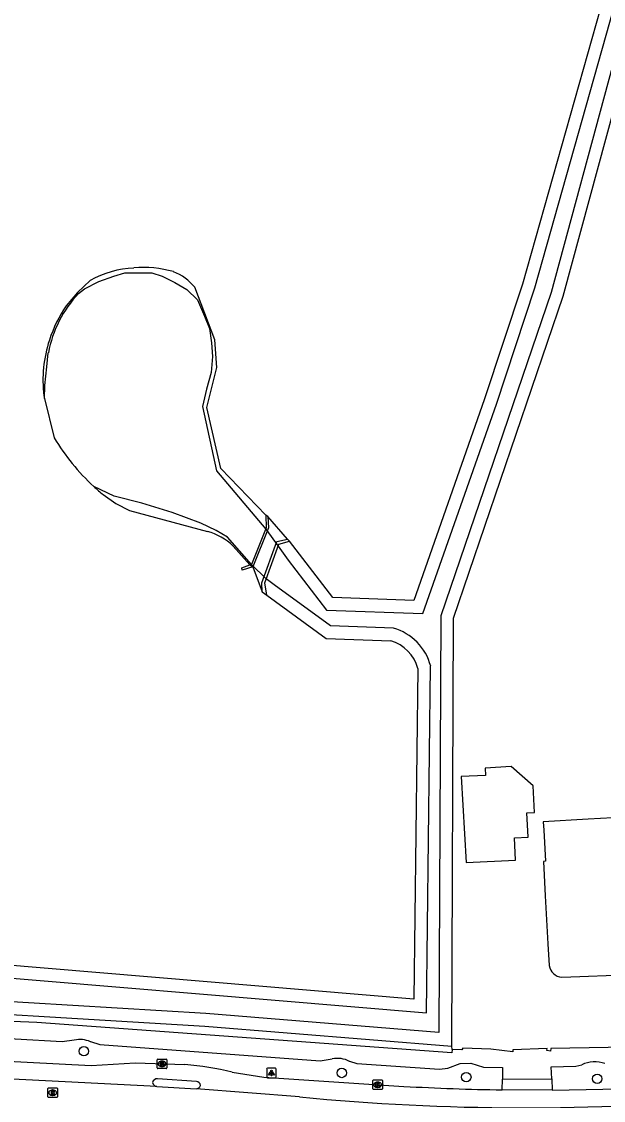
# Model space of a CAD drawing. Extents: x 161772 to 163123, y 383092 to 383917.
# Drawn here: x 162143.7 to 162204.2, y 383620.9 to 383733 of the extents above; entities that cross this region are included whole.
import ezdxf

# ---------------------------------------------------------------- set-up
doc = ezdxf.new("R2010")
doc.units = 0
for name, color, linetype in [('IMGEO_Boom', 7, 'Continuous'), ('IMGEO_Dek', 7, 'Continuous'), ('IMGEO_Erf', 7, 'Continuous'), ('IMGEO_Groenvoorziening', 7, 'Continuous'), ('IMGEO_Kolk', 7, 'Continuous'), ('IMGEO_Lichtpunt', 7, 'Continuous'), ('IMGEO_Muur', 7, 'Continuous'), ('IMGEO_Pand', 7, 'Continuous'), ('IMGEO_Rijbaan_lokaal_gesloten', 7, 'Continuous'), ('IMGEO_Rioolput', 7, 'Continuous'), ('IMGEO_Voetpad_open', 7, 'Continuous'), ('IMGEO_Waterloop', 7, 'Continuous')]:
    doc.layers.add(name, color=color, linetype=linetype)

msp = doc.modelspace()

# ---------------------------------------------------------------- linework, layer by layer
at = {"layer": 'IMGEO_Boom'}
for centre in [(162150.2, 383626.01), (162177.02, 383623.75), (162189.97, 383623.32), (162203.58, 383623.15)]:
    msp.add_circle(centre, 0.489, dxfattribs=at)
at = {"layer": 'IMGEO_Dek'}
msp.add_lwpolyline([(162170.47, 383678.73), (162171.58, 383679.03), (162171.39, 383679.23), (162169.32, 383681.58), (162169.13, 383681.73), (162169.16, 383680.41), (162167.63, 383676.6), (162167.47, 383676.55), (162167.76, 383676.37), (162168.75, 383673.76), (162169.21, 383673.41), (162169.01, 383674.7)], close=True, dxfattribs=at)
at = {"layer": 'IMGEO_Erf'}
for points in [[(162188.45, 383626.53), (162188.65, 383671.03), (162200.05, 383704.49), (162206.42, 383727.95), (162212.48, 383749.73), (162216.82, 383768.48), (162212.58, 383767.1), (162210.76, 383757.86), (162205.29, 383739.26), (162195.82, 383705.74), (162191.84, 383693.7), (162184.52, 383672.86), (162176.1, 383673.16), (162171.58, 383679.03), (162171.39, 383679.23), (162169.32, 383681.58), (162169.13, 383681.73), (162164.45, 383686.58), (162162.99, 383692.92), (162164.04, 383697.07), (162163.82, 383699.95), (162161.74, 383705.42)], [(162184.94, 383665.8), (162184.51, 383631.43), (162130.34, 383635.97), (162103.58, 383636.03), (162103.03, 383636.07), (162098.7, 383636.4), (162098.28, 383636.43), (162085.98, 383637.64), (162080.45, 383713.03)], [(162150.84, 383706.11), (162149.53, 383704.87), (162148.36, 383703.5)], [(162146.04, 383694.15), (162146.11, 383693.85)], [(162152.22, 383683.86), (162153.52, 383682.94), (162154.93, 383682.22), (162163.06, 383680.04)], [(162165.74, 383678.52), (162167.47, 383676.55)], [(162167.76, 383676.37), (162168.75, 383673.76), (162169.21, 383673.41), (162175.39, 383668.91), (162182.12, 383668.67)]]:
    msp.add_lwpolyline(points, dxfattribs=at)
for centre, radius, start, end in [((162155.83, 383697.35), 10.08, 92.534, 119.6499), ((162156.42, 383695.99), 11.48, 74.3615, 95.1771), ((162157.39, 383701.79), 5.66, 39.7953, 67.9696), ((162160.01, 383695.57), 14.09, 145.7921, 161.9694), ((162159.32, 383695.75), 13.38, 161.7898, 186.9066), ((162166.84, 383701.92), 23.24, 227.7848, 231.0126), ((162161.23, 383673.68), 6.61, 47.0433, 73.9881), ((162180.91, 383664.67), 4.19, 15.6833, 73.1901)]:
    msp.add_arc(centre, radius, start, end, dxfattribs=at)
at = {"layer": 'IMGEO_Groenvoorziening'}
for points in [[(162103.64, 383631.9), (162125.88, 383630.83), (162162.79, 383628.61), (162188.45, 383626.53)], [(162188.5, 383626.18), (162188.45, 383626.53)]]:
    msp.add_lwpolyline(points, dxfattribs=at)
at = {"layer": 'IMGEO_Kolk'}
for p, q in [((162157.83, 383624.28), (162157.83, 383625.13)), ((162157.9, 383625.2), (162158.75, 383625.2)), ((162158.75, 383624.2), (162157.9, 383624.2)), ((162158.34, 383624.42), (162158.31, 383624.42)), ((162158.32, 383624.98), (162158.34, 383624.98)), ((162158.83, 383625.13), (162158.83, 383624.28)), ((162180.33, 383623.03), (162181.18, 383623.03)), ((162180.25, 383622.11), (162180.25, 383622.96)), ((162181.18, 383622.03), (162180.33, 383622.03)), ((162180.74, 383622.81), (162180.77, 383622.81)), ((162180.76, 383622.25), (162180.74, 383622.25)), ((162181.25, 383622.96), (162181.25, 383622.11))]:
    msp.add_line(p, q, dxfattribs=at)
for points in [[(162157.83, 383624.28), (162157.83, 383625.13)], [(162157.9, 383625.2), (162158.75, 383625.2)], [(162158.75, 383624.2), (162157.9, 383624.2)], [(162158.15, 383624.9), (162158.27, 383624.9), (162158.27, 383624.75), (162158.4, 383624.9), (162158.57, 383624.9), (162158.42, 383624.75), (162158.57, 383624.5), (162158.42, 383624.5), (162158.34, 383624.67), (162158.27, 383624.6), (162158.27, 383624.5), (162158.15, 383624.5), (162158.15, 383624.9)], [(162158.83, 383625.13), (162158.83, 383624.28)], [(162180.33, 383623.03), (162181.18, 383623.03)], [(162180.25, 383622.11), (162180.25, 383622.96)], [(162181.18, 383622.03), (162180.33, 383622.03)], [(162180.57, 383622.73), (162180.7, 383622.73), (162180.7, 383622.58), (162180.83, 383622.73), (162180.99, 383622.73), (162180.84, 383622.58), (162181, 383622.33), (162180.84, 383622.33), (162180.76, 383622.5), (162180.7, 383622.43), (162180.7, 383622.33), (162180.57, 383622.33), (162180.57, 383622.73)], [(162181.25, 383622.96), (162181.25, 383622.11)]]:
    msp.add_lwpolyline(points, dxfattribs=at)
for centre, start, end in [((162157.9, 383625.13), 91.552, 178.448), ((162157.9, 383625.13), 91.552, 178.448), ((162157.9, 383624.28), 181.552, 268.448), ((162157.9, 383624.28), 181.552, 268.448), ((162158.75, 383625.13), 1.552, 88.448), ((162158.75, 383625.13), 1.552, 88.448), ((162158.75, 383624.28), 271.552, 358.448), ((162158.75, 383624.28), 271.552, 358.448), ((162180.33, 383622.96), 91.552, 178.448), ((162180.33, 383622.96), 91.552, 178.448), ((162181.18, 383622.96), 1.552, 88.448), ((162181.18, 383622.96), 1.552, 88.448), ((162180.33, 383622.11), 181.552, 268.448), ((162180.33, 383622.11), 181.552, 268.448), ((162181.18, 383622.11), 271.552, 358.448), ((162181.18, 383622.11), 271.552, 358.448)]:
    msp.add_arc(centre, 0.0765, start, end, dxfattribs=at)
for centre, major_axis, ratio, start_param, end_param in [((162158.31, 383624.7), (-0.387, 0.002), 0.722429, 4.712389, 7.853982), ((162158.34, 383624.7), (-0.39, 0.002), 0.717154, 1.570796, 4.712389), ((162180.74, 383622.53), (-0.387, 0.002), 0.722429, 4.712389, 7.853982), ((162180.76, 383622.53), (-0.39, 0.002), 0.717154, 1.570796, 4.712389)]:
    msp.add_ellipse(centre, major_axis=major_axis, ratio=ratio, start_param=start_param, end_param=end_param, dxfattribs=at)
at = {"layer": 'IMGEO_Lichtpunt'}
for p, q in [((162169.21, 383624.15), (162169.21, 383623.35)), ((162169.21, 383624.15), (162169.21, 383623.35)), ((162170.11, 383624.25), (162169.3, 383624.25)), ((162170.11, 383624.25), (162169.3, 383624.25)), ((162170.2, 383623.35), (162170.2, 383624.15)), ((162170.2, 383623.35), (162170.2, 383624.15)), ((162169.3, 383623.25), (162170.11, 383623.25)), ((162169.3, 383623.25), (162170.11, 383623.25))]:
    msp.add_line(p, q, dxfattribs=at)
for points in [[(162169.58, 383623.82), (162169.62, 383623.79), (162169.43, 383623.53), (162169.39, 383623.55), (162169.58, 383623.82)], [(162169.68, 383623.77), (162169.73, 383623.77), (162169.73, 383623.45), (162169.68, 383623.45), (162169.68, 383623.77)], [(162169.79, 383623.79), (162169.83, 383623.82), (162170.02, 383623.55), (162169.98, 383623.53), (162169.79, 383623.79)]]:
    msp.add_lwpolyline(points, dxfattribs=at)
msp.add_circle((162169.71, 383623.95), 0.0994, dxfattribs=at)
for centre, start, end in [((162169.3, 383624.15), 90, 180), ((162169.3, 383624.15), 90, 180), ((162170.11, 383624.15), 0, 90), ((162170.11, 383624.15), 0, 90), ((162169.3, 383623.35), 180, 270), ((162169.3, 383623.35), 180, 270), ((162170.11, 383623.35), 270, 0), ((162170.11, 383623.35), 270, 360)]:
    msp.add_arc(centre, 0.0946, start, end, dxfattribs=at)
at = {"layer": 'IMGEO_Muur'}
for points in [[(162169.32, 383681.58), (162169.13, 383681.73), (162169.16, 383680.41), (162167.63, 383676.6), (162167.47, 383676.55), (162167.76, 383676.37)], [(162169.32, 383681.58), (162169.41, 383680.41), (162167.76, 383676.37)], [(162168.75, 383673.76), (162168.69, 383674.69), (162170.25, 383678.99), (162171.39, 383679.23)], [(162168.75, 383673.76), (162169.21, 383673.41), (162169.01, 383674.7), (162170.47, 383678.73), (162171.58, 383679.03), (162171.39, 383679.23)], [(162167.76, 383676.37), (162166.67, 383676.01), (162166.61, 383676.26), (162167.47, 383676.55)], [(162167.47, 383676.55), (162167.76, 383676.37)]]:
    msp.add_lwpolyline(points, dxfattribs=at)
at = {"layer": 'IMGEO_Pand'}
for points in [[(162189.94, 383645.61), (162195.1, 383645.88), (162194.98, 383648.19), (162196.41, 383648.27), (162196.28, 383650.8), (162197.06, 383650.84), (162196.92, 383653.58), (162194.65, 383655.59), (162191.93, 383655.44), (162191.97, 383654.67), (162189.42, 383654.56), (162189.94, 383645.61)], [(162209.07, 383650.48), (162202.66, 383650.12), (162197.97, 383649.86), (162198.02, 383648.99), (162198.2, 383645.75), (162197.99, 383645.74), (162198.18, 383642.16), (162198.46, 383637.16), (162198.58, 383634.91)], [(162199.91, 383633.71), (162201.79, 383633.78), (162205.41, 383633.92), (162206.05, 383632.35), (162209.03, 383632.52), (162209.35, 383633.96), (162209.98, 383634)]]:
    msp.add_lwpolyline(points, dxfattribs=at)
msp.add_arc((162200, 383635.14), 1.43, 189.2236, 266.311, dxfattribs=at)
at = {"layer": 'IMGEO_Rijbaan_lokaal_gesloten'}
for points in [[(162103.43, 383626.22), (162108.8, 383626.14), (162130.95, 383625.57), (162150.94, 383624.52), (162155.54, 383624.8), (162160.71, 383624.62)], [(162157.78, 383622.35), (162128.44, 383623.84), (162098.14, 383624.42), (162068.4, 383624.11), (162053.88, 383623.54), (161998.29, 383620.92), (161992.22, 383620.7), (161986.31, 383620.65), (161978.25, 383620.81)], [(162161.9, 383622.87), (162157.86, 383623.15)], [(162165.63, 383623.82), (162168.92, 383623.32), (162183.48, 383622.35)], [(162157.78, 383622.35), (162161.86, 383622.11)], [(162172.61, 383621.26), (162161.86, 383622.11)], [(162198.91, 383621.96), (162193.71, 383621.99)], [(162198.91, 383621.96), (162207.72, 383622.14)]]:
    msp.add_lwpolyline(points, dxfattribs=at)
for centre, radius, start, end in [((162158.29, 383594.28), 30.44, 76.0477, 85.4469), ((162157.84, 383622.63), 0.518, 87.614, 165.7048), ((162157.82, 383622.84), 0.488, 189.837, 265.8339), ((162161.87, 383622.6), 0.488, 269.0269, 342.9561), ((162161.84, 383622.37), 0.5, 9.2459, 83.3122), ((162197.9, 383883.74), 261.78, 266.8419, 269.0825), ((162196.01, 383862.02), 241.89, 264.4484, 275.296)]:
    msp.add_arc(centre, radius, start, end, dxfattribs=at)
at = {"layer": 'IMGEO_Rioolput'}
for p, q in [((162146.46, 383621.28), (162146.46, 383622.13)), ((162146.53, 383622.2), (162147.38, 383622.2)), ((162146.94, 383621.98), (162146.97, 383621.98)), ((162147.46, 383622.13), (162147.46, 383621.28)), ((162147.38, 383621.2), (162146.53, 383621.2)), ((162146.97, 383621.42), (162146.94, 383621.42))]:
    msp.add_line(p, q, dxfattribs=at)
for points in [[(162146.46, 383621.28), (162146.46, 383622.13)], [(162146.53, 383622.2), (162147.38, 383622.2)], [(162147.05, 383621.9), (162146.79, 383621.9), (162146.79, 383621.5)], [(162147.46, 383622.13), (162147.46, 383621.28)], [(162147.38, 383621.2), (162146.53, 383621.2)], [(162146.79, 383621.5), (162146.92, 383621.5), (162146.92, 383621.67), (162146.93, 383621.67)], [(162146.97, 383621.82), (162146.92, 383621.82), (162146.92, 383621.74)], [(162146.92, 383621.74), (162146.97, 383621.74)], [(162146.97, 383621.64), (162147.05, 383621.5), (162147.19, 383621.5), (162147.12, 383621.63)]]:
    msp.add_lwpolyline(points, dxfattribs=at)
for centre, radius, start, end in [((162146.53, 383622.13), 0.0765, 91.552, 178.448), ((162146.53, 383622.13), 0.0765, 91.552, 178.448), ((162147.04, 383621.79), 0.109, 350.3612, 89.416), ((162147.38, 383622.13), 0.0765, 1.552, 88.448), ((162147.38, 383622.13), 0.0765, 1.552, 88.448), ((162146.53, 383621.28), 0.0765, 181.552, 268.448), ((162146.53, 383621.28), 0.0765, 181.552, 268.448), ((162146.93, 383621.61), 0.0533, 26.0293, 88.6989), ((162146.98, 383621.73), 0.0964, 77.0061, 93.1865), ((162146.95, 383621.93), 0.19, 274.7715, 282.9687), ((162146.99, 383621.78), 0.0378, 276.6634, 79.6772), ((162147.04, 383621.79), 0.112, 277.5842, 350.9817), ((162147.03, 383621.58), 0.108, 29.5134, 73.7905), ((162147.38, 383621.28), 0.0765, 271.552, 358.448), ((162147.38, 383621.28), 0.0765, 271.552, 358.448)]:
    msp.add_arc(centre, radius, start, end, dxfattribs=at)
for centre, major_axis, ratio, start_param, end_param in [((162146.94, 383621.7), (-0.387, 0.002), 0.722429, 4.712389, 7.853982), ((162146.97, 383621.7), (-0.39, 0.002), 0.717154, 1.570796, 4.712389)]:
    msp.add_ellipse(centre, major_axis=major_axis, ratio=ratio, start_param=start_param, end_param=end_param, dxfattribs=at)
at = {"layer": 'IMGEO_Voetpad_open'}
for points in [[(162171.39, 383679.23), (162169.32, 383681.58)], [(162167.76, 383676.37), (162168.75, 383673.76)], [(162188.5, 383626.18), (162188.46, 383625.83), (162145.3, 383629.01), (162106.54, 383630.59), (162103.53, 383630.64)], [(162137.43, 383627.79), (162138.14, 383627.59), (162147.94, 383627.02), (162149.2, 383627.18)], [(162228.47, 383628.5), (162218.38, 383627.22), (162208.72, 383626.47), (162198.75, 383626.3), (162198.74, 383626.03), (162198.36, 383626.09), (162198.38, 383626.31), (162194.82, 383626.16), (162194.8, 383625.93), (162192.52, 383626.24), (162189.61, 383626.34), (162189.52, 383626.16), (162188.5, 383626.18)], [(162150.89, 383627.01), (162151.84, 383626.7), (162174.77, 383625.02), (162176.03, 383625.23)], [(162177.82, 383624.96), (162178.59, 383624.75), (162187.17, 383624.14), (162188.04, 383624.24), (162189.34, 383624.73), (162190.45, 383624.76), (162191.75, 383624.34), (162193.74, 383624.32), (162193.72, 383623.11)], [(162198.86, 383623.14), (162198.8, 383624.39), (162201.36, 383624.47), (162201.97, 383624.61)], [(162193.71, 383621.99), (162193.72, 383623.11)], [(162193.72, 383623.11), (162198.86, 383623.14)], [(162198.86, 383623.14), (162198.91, 383621.96)]]:
    msp.add_lwpolyline(points, dxfattribs=at)
for centre, radius, start, end in [((162149.77, 383624.36), 2.87, 67.0535, 101.4716), ((162176.51, 383622.34), 2.93, 63.35, 99.3884), ((162203.34, 383621.52), 3.38, 71.839, 113.8457)]:
    msp.add_arc(centre, radius, start, end, dxfattribs=at)
at = {"layer": 'IMGEO_Waterloop'}
for points in [[(162149.65, 383704.77), (162150.27, 383705.26), (162151.76, 383706.03), (162153.31, 383706.58), (162154.44, 383706.91), (162157.26, 383706.91), (162158.33, 383706.57), (162159.65, 383705.91), (162160.89, 383705.19), (162162.03, 383704.12), (162162.74, 383702.41), (162163.25, 383701.12), (162163.47, 383699.63), (162163.56, 383698.23), (162163.42, 383696.56), (162162.94, 383694.83), (162162.53, 383693.04), (162164, 383686.34), (162169.11, 383680.29), (162170.39, 383678.5), (162171.43, 383677.06), (162175.43, 383671.86), (162185.44, 383671.5), (162193.1, 383693.27), (162197.09, 383705.35), (162206.57, 383738.89)], [(162061.68, 383732.23), (162061.77, 383732.13), (162061.89, 383731.99), (162062.03, 383731.83), (162064.18, 383722.22), (162078.39, 383723.39), (162079.81, 383712.96), (162085.37, 383637.05), (162098.23, 383635.79), (162098.48, 383635.77), (162103.08, 383634.74), (162103.53, 383634.7), (162130.28, 383634.64), (162185.82, 383629.99), (162186.26, 383666.03)], [(162205.14, 383728.3), (162198.78, 383704.88), (162187.32, 383671.25), (162187.13, 383627.97), (162162.89, 383629.93), (162125.95, 383632.15), (162103.74, 383633.22), (162103.36, 383633.25), (162103.2, 383633.26), (162098.38, 383633.04), (162098.15, 383633.06), (162056.43, 383632.5)], [(162146.11, 383693.85), (162146.15, 383695.19), (162146.34, 383697.13), (162146.5, 383698.6)], [(162146.11, 383693.85), (162147.1, 383689.77)], [(162182.39, 383669.99), (162175.84, 383670.22), (162170, 383674.48), (162169.86, 383674.58), (162169.16, 383675.11), (162167.63, 383676.6), (162165.13, 383679.44), (162163.97, 383680.15), (162162.37, 383680.89), (162159.37, 383682.01), (162156.24, 383682.97), (162153.33, 383683.72), (162151.23, 383684.71)]]:
    msp.add_lwpolyline(points, dxfattribs=at)
for centre, radius, start, end in [((162158.47, 383696.39), 12.17, 136.4567, 169.5101), ((162166.08, 383701.03), 22.06, 210.7, 227.7058), ((162180.84, 383664.6), 5.61, 14.758, 73.9548)]:
    msp.add_arc(centre, radius, start, end, dxfattribs=at)

doc.saveas('drawing.dxf')
